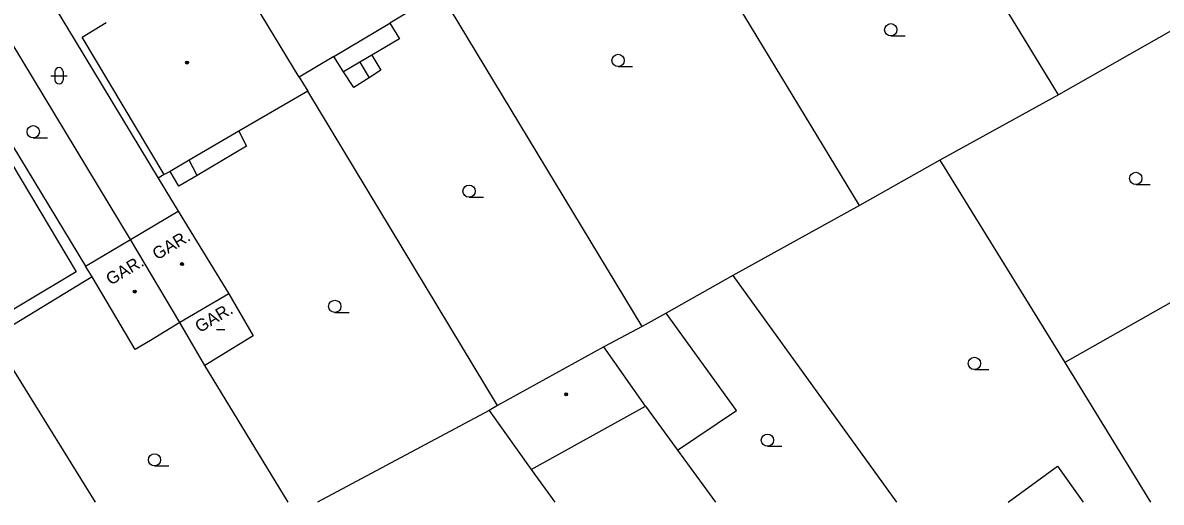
# Model space of a CAD drawing. Extents: x -600391 to -599491, y -1160176 to -1159402.
# Drawn here: x -600105.3 to -600035.9, y -1160176.1 to -1160146.8 of the extents above; entities that cross this region are included whole.
import ezdxf

# ---------------------------------------------------------------- set-up
doc = ezdxf.new("R2010")
doc.units = 0
for name, color, linetype in [('Level 11', 7, 'Continuous'), ('Level 36', 7, 'Continuous'), ('Level 39', 7, 'Continuous'), ('Level 41', 7, 'Continuous'), ('Level 5', 7, 'Continuous'), ('Level 51', 7, 'Continuous'), ('Level 52', 7, 'Continuous'), ('Level 7', 7, 'Continuous')]:
    doc.layers.add(name, color=color, linetype=linetype)

msp = doc.modelspace()

# ---------------------------------------------------------------- linework, layer by layer
at = {"layer": 'Level 11'}
for points in [[(-600104.41, -1160144.06), (-600102.09, -1160147.91)], [(-600086.32, -1160148.88), (-600082.91, -1160146.83)], [(-600102.09, -1160147.91), (-600097.02, -1160156.29)], [(-600107.72, -1160151.36), (-600101.45, -1160161.66)], [(-600092.1, -1160153.43), (-600095.14, -1160155.2)], [(-600096.66, -1160156.08), (-600097.02, -1160156.29)], [(-600094.64, -1160156.13), (-600095.77, -1160156.78), (-600096.3, -1160155.88)], [(-600097.02, -1160156.29), (-600095.81, -1160158.31)], [(-600065.36, -1160172.89), (-600061.77, -1160170.47), (-600066.06, -1160164.53)]]:
    msp.add_lwpolyline(points, dxfattribs=at)
at = {"layer": 'Level 36'}
for p, q in [((-600052.36, -1160147.615), (-600051.485, -1160147.615)), ((-600103.316, -1160149.796), (-600103.316, -1160150.296)), ((-600102.816, -1160149.796), (-600102.816, -1160150.296)), ((-600068.98, -1160149.485), (-600068.105, -1160149.485)), ((-600103.566, -1160150.046), (-600102.566, -1160150.046)), ((-600104.64, -1160153.835), (-600103.765, -1160153.835)), ((-600037.42, -1160156.685), (-600036.545, -1160156.685)), ((-600078.07, -1160157.465), (-600077.195, -1160157.465)), ((-600086.26, -1160164.495), (-600085.385, -1160164.495)), ((-600047.26, -1160167.975), (-600046.385, -1160167.975)), ((-600059.88, -1160172.665), (-600059.005, -1160172.665)), ((-600097.25, -1160173.865), (-600096.375, -1160173.865))]:
    msp.add_line(p, q, dxfattribs=at)
for centre in [(-600052.36, -1160147.24), (-600068.98, -1160149.11), (-600104.64, -1160153.46), (-600037.42, -1160156.31), (-600078.07, -1160157.09), (-600086.26, -1160164.12), (-600047.26, -1160167.6), (-600059.88, -1160172.29), (-600097.25, -1160173.49)]:
    msp.add_circle(centre, 0.375, dxfattribs=at)
for centre, start, end in [((-600103.066, -1160149.796), 0, 180), ((-600103.066, -1160150.296), 180, 0)]:
    msp.add_arc(centre, 0.25, start, end, dxfattribs=at)
at = {"layer": 'Level 39'}
msp.add_line((-600093.46, -1160165.53), (-600092.96, -1160165.53), dxfattribs=at)
for centre, radius in [((-600095.26, -1160149.24), 0.09), ((-600095.26, -1160149.24), 0.0398), ((-600095.57, -1160161.54), 0.09), ((-600095.57, -1160161.54), 0.0398), ((-600098.45, -1160163.22), 0.09), ((-600098.45, -1160163.22), 0.0398), ((-600072.15, -1160169.49), 0.09), ((-600072.15, -1160169.49), 0.0398)]:
    msp.add_circle(centre, radius, dxfattribs=at)
at = {"layer": 'Level 5'}
for points in [[(-600088.43, -1160150.14), (-600093, -1160142.57)], [(-600079.85, -1160144.99), (-600082.91, -1160146.83)], [(-600101.66, -1160147.69), (-600100.2, -1160146.79)], [(-600082.91, -1160146.83), (-600082.32, -1160147.8)], [(-600096.66, -1160156.08), (-600101.66, -1160147.69)], [(-600082.32, -1160147.8), (-600083.99, -1160148.78)], [(-600086.32, -1160148.88), (-600088.43, -1160150.14)], [(-600085.72, -1160149.8), (-600086.32, -1160148.88)], [(-600084.72, -1160149.22), (-600085.72, -1160149.8)], [(-600083.99, -1160148.78), (-600084.72, -1160149.22)], [(-600088.43, -1160150.14), (-600087.91, -1160150.99)], [(-600087.91, -1160150.99), (-600092.1, -1160153.43)], [(-600107.61, -1160152.65), (-600102.02, -1160162.01)], [(-600092.1, -1160153.43), (-600091.64, -1160154.35)], [(-600091.64, -1160154.35), (-600094.64, -1160156.13)], [(-600095.14, -1160155.2), (-600096.3, -1160155.88)], [(-600094.64, -1160156.13), (-600095.14, -1160155.2)], [(-600096.3, -1160155.88), (-600096.66, -1160156.08)], [(-600098.72, -1160160.04), (-600095.81, -1160158.31)], [(-600095.81, -1160158.31), (-600092.71, -1160163.35)], [(-600101.45, -1160161.66), (-600098.72, -1160160.04)], [(-600095.71, -1160165.11), (-600098.72, -1160160.04)], [(-600101.05, -1160162.32), (-600101.45, -1160161.66)], [(-600102.02, -1160162.01), (-600108.52, -1160165.9)], [(-600098.43, -1160166.75), (-600101.05, -1160162.32)], [(-600092.71, -1160163.35), (-600095.71, -1160165.11)], [(-600092.71, -1160163.35), (-600091.23, -1160165.92)], [(-600095.71, -1160165.11), (-600097.5, -1160166.2)], [(-600094.18, -1160167.73), (-600095.71, -1160165.11)], [(-600091.23, -1160165.92), (-600094.18, -1160167.73)], [(-600097.5, -1160166.2), (-600098.43, -1160166.75)]]:
    msp.add_lwpolyline(points, dxfattribs=at)
at = {"layer": 'Level 51'}
for p, q in [((-600061.99, -1160162.24), (-600052.009, -1160176.079)), ((-600107.11, -1160166.01), (-600100.874, -1160176.079)), ((-600089.09, -1160176.079), (-600094.18, -1160167.73)), ((-600041.75, -1160167.54), (-600036.527, -1160176.079)), ((-600076.85, -1160170.48), (-600087.303, -1160176.079)), ((-600074.29, -1160174.07), (-600072.843, -1160176.079)), ((-600045.203, -1160176.079), (-600042.2, -1160173.87)), ((-600042.2, -1160173.87), (-600040.62, -1160176.079))]:
    msp.add_line(p, q, dxfattribs=at)
for points in [[(-600042.13, -1160151.21), (-600050.49, -1160137.5)], [(-600067.52, -1160165.35), (-600079.74, -1160145.1)], [(-600054.26, -1160157.96), (-600062.36, -1160144.59)], [(-600035.11, -1160147.23), (-600042.13, -1160151.21)], [(-600084.72, -1160149.22), (-600084.16, -1160150.17)], [(-600083.99, -1160148.78), (-600083.44, -1160149.7)], [(-600085.09, -1160150.77), (-600085.72, -1160149.8)], [(-600083.44, -1160149.7), (-600084.16, -1160150.17)], [(-600084.16, -1160150.17), (-600085.09, -1160150.77)], [(-600076.34, -1160170.18), (-600087.91, -1160150.99)], [(-600042.13, -1160151.21), (-600049.37, -1160155.19)], [(-600049.37, -1160155.19), (-600054.26, -1160157.96)], [(-600049.37, -1160155.19), (-600041.75, -1160167.54)], [(-600054.26, -1160157.96), (-600061.99, -1160162.24)], [(-600030.23, -1160161.02), (-600041.75, -1160167.54)], [(-600101.05, -1160162.32), (-600107.11, -1160166.01)], [(-600061.99, -1160162.24), (-600066.06, -1160164.53), (-600067.52, -1160165.35)], [(-600067.52, -1160165.35), (-600069.86, -1160166.6)], [(-600067.31, -1160170.21), (-600065.36, -1160172.89), (-600063.044, -1160176.079)]]:
    msp.add_lwpolyline(points, dxfattribs=at)
at = {"layer": 'Level 52'}
for points in [[(-600069.86, -1160166.6), (-600076.34, -1160170.18)], [(-600067.31, -1160170.21), (-600069.86, -1160166.6)], [(-600076.34, -1160170.18), (-600076.85, -1160170.48)], [(-600076.85, -1160170.48), (-600074.29, -1160174.07)], [(-600074.29, -1160174.07), (-600067.31, -1160170.21)]]:
    msp.add_lwpolyline(points, dxfattribs=at)
at = {"layer": 'Level 7'}
msp.add_lwpolyline([(-600098.72, -1160160.04), (-600107.31, -1160145.82)], dxfattribs=at)

# ---------------------------------------------------------------- texts
at = {"layer": 'Level 41'}
for p in [(-600097.09, -1160161.32), (-600099.92, -1160162.86), (-600094.49, -1160165.76)]:
    msp.add_text('GAR.', height=0.75, rotation=31, dxfattribs=at).set_placement(p)

doc.saveas('drawing.dxf')
